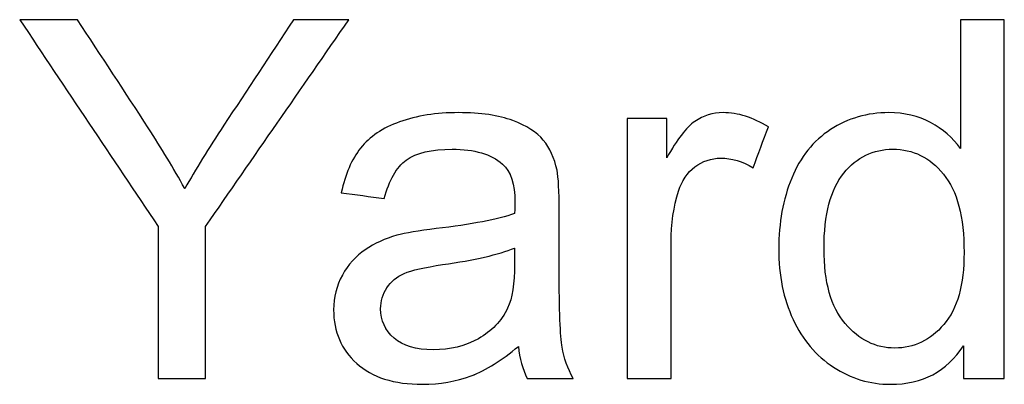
# Model space of a CAD drawing. Header units: millimetres. Extents: x 0 to 29700, y -16 to 21000.
# Tile 341 of 357: x 21540 to 21814, y 19112 to 19214. Entities that reach past the tile are written whole.
import ezdxf

# ---------------------------------------------------------------- set-up
doc = ezdxf.new("R2010")
doc.units = ezdxf.units.MM
doc.layers.add('1', color=7, linetype='Continuous', true_color=0xffffff)
doc.layers.add('254', color=7, linetype='Continuous', true_color=0xffffff)

msp = doc.modelspace()

# ---------------------------------------------------------------- linework, layer by layer
at = {"layer": '1', "color": 1, "linetype": 'Continuous', "lineweight": 18}
for points, knots in [([(21578.46, 19156.167), (21578.46, 19142.046), (21578.46, 19127.924), (21578.46, 19113.803), (21582.869, 19113.803), (21587.277, 19113.803), (21591.686, 19113.803), (21591.686, 19127.924), (21591.686, 19142.046), (21591.686, 19156.167), (21604.989, 19175.379), (21618.291, 19194.591), (21631.594, 19213.803), (21626.452, 19213.803), (21621.31, 19213.803), (21616.168, 19213.803), (21609.713, 19204.005), (21603.258, 19194.207), (21592.501, 19177.88), (21588.898, 19171.977), (21585.879, 19166.732), (21582.758, 19172.386), (21579.355, 19178.014), (21569.208, 19193.735), (21562.574, 19203.749), (21555.999, 19213.803), (21550.635, 19213.803), (21545.272, 19213.803), (21539.908, 19213.803), (21552.759, 19194.591), (21565.609, 19175.379), (21578.46, 19156.167)], [0, 0, 0, 0, 0.1103051, 0.1103051, 0.1103051, 0.1447421, 0.1447421, 0.1447421, 0.2550472, 0.2550472, 0.2550472, 0.4375812, 0.4375812, 0.4375812, 0.4777466, 0.4777466, 0.4777466, 0.569398, 0.569398, 0.6304764, 0.6304764, 0.6304764, 0.6824201, 0.6824201, 0.7755709, 0.7755709, 0.7755709, 0.8178419, 0.8178419, 0.8178419, 1, 1, 1, 1]), ([(21802.737, 19122.936), (21802.737, 19119.892), (21802.737, 19116.847), (21802.737, 19113.803), (21806.541, 19113.803), (21810.344, 19113.803), (21814.147, 19113.803), (21814.147, 19147.137), (21814.147, 19180.47), (21814.147, 19213.803), (21810.071, 19213.803), (21805.995, 19213.803), (21801.919, 19213.803), (21801.919, 19201.839), (21801.919, 19189.876), (21801.919, 19177.912), (21799.795, 19180.879), (21797.007, 19183.284), (21790.202, 19186.968), (21786.314, 19187.889), (21775.979, 19187.889), (21770.581, 19186.303), (21760.95, 19180.053), (21757.329, 19175.533), (21752.529, 19163.736), (21751.318, 19157.19), (21751.318, 19142.532), (21752.648, 19135.983), (21757.969, 19124.573), (21761.704, 19120.122), (21771.419, 19113.782), (21776.721, 19112.166), (21791.405, 19112.166), (21798.158, 19115.747), (21802.737, 19122.936)], [0, 0, 0, 0, 0.0297775, 0.0297775, 0.0297775, 0.0669785, 0.0669785, 0.0669785, 0.3930296, 0.3930296, 0.3930296, 0.4328997, 0.4328997, 0.4328997, 0.5499244, 0.5499244, 0.5499244, 0.5861297, 0.5861297, 0.6223349, 0.6223349, 0.6716672, 0.6716672, 0.7211196, 0.7211196, 0.7703885, 0.7703885, 0.820876, 0.820876, 0.8713635, 0.8713635, 0.9217872, 0.9217872, 1, 1, 1, 1]), ([(21665.668, 19114.549), (21669.865, 19116.131), (21674.239, 19118.868), (21678.793, 19122.731), (21679.151, 19119.329), (21679.969, 19116.336), (21681.249, 19113.803), (21685.521, 19113.803), (21689.793, 19113.803), (21694.065, 19113.803), (21692.53, 19116.566), (21691.481, 19119.482), (21690.457, 19125.524), (21690.177, 19132.734), (21690.177, 19149.627), (21690.177, 19155.084), (21690.177, 19165.99), (21689.972, 19169.751), (21689.563, 19171.849), (21688.846, 19175.226), (21687.567, 19177.988), (21683.947, 19182.424), (21681.095, 19184.23), (21673.347, 19187.155), (21668.33, 19187.889), (21655.922, 19187.889), (21650.422, 19187.019), (21640.977, 19183.631), (21637.35, 19181.186), (21634.868, 19178.014), (21632.361, 19174.867), (21630.571, 19170.723), (21629.471, 19165.581), (21633.47, 19165.035), (21637.469, 19164.49), (21641.469, 19163.944), (21642.799, 19169.086), (21644.82, 19172.667), (21650.345, 19176.709), (21654.592, 19177.707), (21666.564, 19177.707), (21671.22, 19176.326), (21676.682, 19171.53), (21677.846, 19167.986), (21677.846, 19162.537), (21677.821, 19161.462), (21677.769, 19159.774), (21673.088, 19158.137), (21665.771, 19156.73), (21651.009, 19154.975), (21647.378, 19154.351), (21644.948, 19153.711), (21641.673, 19152.79), (21638.731, 19151.46), (21633.524, 19147.887), (21631.389, 19145.55), (21628.177, 19139.686), (21627.347, 19136.443), (21627.347, 19126.85), (21629.496, 19121.887), (21638.041, 19114.11), (21644.155, 19112.166), (21656.946, 19112.166), (21661.448, 19112.959), (21665.668, 19114.549)], [0, 0, 0, 0, 0.0765039, 0.0765039, 0.0765039, 0.1223348, 0.1223348, 0.1223348, 0.1854242, 0.1854242, 0.1854242, 0.2310898, 0.2310898, 0.2768206, 0.2768206, 0.2986459, 0.2986459, 0.3204371, 0.3204371, 0.3204371, 0.351304, 0.351304, 0.3819584, 0.3819584, 0.4127907, 0.4127907, 0.4437503, 0.4437503, 0.4749126, 0.4749126, 0.4749126, 0.5152084, 0.5152084, 0.5152084, 0.5508908, 0.5508908, 0.5508908, 0.5880256, 0.5880256, 0.6251605, 0.6251605, 0.6649244, 0.6649244, 0.6941768, 0.6941768, 0.696714, 0.696714, 0.696714, 0.7608957, 0.7608957, 0.7924142, 0.7924142, 0.7924142, 0.8204189, 0.8204189, 0.8482961, 0.8482961, 0.875987, 0.875987, 0.9235432, 0.9235432, 0.9710993, 0.9710993, 1, 1, 1, 1]), ([(21709.082, 19186.251), (21709.082, 19162.102), (21709.082, 19137.953), (21709.082, 19113.803), (21713.175, 19113.803), (21717.268, 19113.803), (21721.361, 19113.803), (21721.361, 19126.449), (21721.361, 19139.095), (21721.361, 19156.909), (21722.026, 19161.693), (21724.316, 19168.903), (21725.838, 19171.158), (21730.101, 19174.394), (21732.515, 19175.2), (21738.194, 19175.2), (21741.213, 19174.305), (21744.206, 19172.539), (21745.613, 19176.334), (21747.02, 19180.129), (21748.427, 19183.923), (21744.155, 19186.558), (21739.959, 19187.889), (21732.95, 19187.889), (21730.315, 19187.07), (21725.557, 19183.796), (21722.947, 19180.393), (21720.133, 19175.251), (21720.133, 19178.918), (21720.133, 19182.585), (21720.133, 19186.251), (21716.449, 19186.251), (21712.766, 19186.251), (21709.082, 19186.251)], [0, 0, 0, 0, 0.3032647, 0.3032647, 0.3032647, 0.3546655, 0.3546655, 0.3546655, 0.5134725, 0.5134725, 0.578366, 0.578366, 0.6210564, 0.6210564, 0.6640737, 0.6640737, 0.7120074, 0.7120074, 0.7120074, 0.7651379, 0.7651379, 0.7651379, 0.8237474, 0.8237474, 0.8642676, 0.8642676, 0.9047877, 0.9047877, 0.9047877, 0.9522834, 0.9522834, 0.9522834, 1, 1, 1, 1]), ([(21769.781, 19129.147), (21765.874, 19133.732), (21763.93, 19140.664), (21763.93, 19159.544), (21765.771, 19166.579), (21773.088, 19175.481), (21777.641, 19177.707), (21788.693, 19177.707), (21793.4, 19175.405), (21801.021, 19166.095), (21802.942, 19158.853), (21802.942, 19139.922), (21801.075, 19133.22), (21793.552, 19124.469), (21789, 19122.271), (21778.332, 19122.271), (21773.702, 19124.548), (21769.781, 19129.147)], [0, 0, 0, 0, 0.1238344, 0.1238344, 0.2517624, 0.2517624, 0.3796905, 0.3796905, 0.5112221, 0.5112221, 0.6426777, 0.6426777, 0.7619363, 0.7619363, 0.8812536, 0.8812536, 1, 1, 1, 1]), ([(21657.715, 19145.514), (21666.616, 19146.804), (21673.318, 19148.339), (21677.769, 19150.155), (21677.769, 19148.654), (21677.769, 19147.154), (21677.769, 19140.255), (21677.104, 19136.162), (21675.8, 19133.373), (21674.06, 19129.792), (21671.348, 19126.952), (21663.981, 19122.808), (21659.785, 19121.785), (21650.269, 19121.785), (21646.662, 19122.859), (21641.711, 19127.248), (21640.445, 19129.971), (21640.445, 19135.369), (21641.034, 19137.313), (21643.273, 19140.825), (21644.922, 19142.148), (21646.994, 19143.069), (21649.092, 19143.964), (21652.673, 19144.783), (21657.715, 19145.514)], [0, 0, 0, 0, 0.1667307, 0.1667307, 0.1667307, 0.2031213, 0.2031213, 0.3340034, 0.3340034, 0.3340034, 0.4399845, 0.4399845, 0.5459656, 0.5459656, 0.6530924, 0.6530924, 0.7596728, 0.7596728, 0.8287836, 0.8287836, 0.8971838, 0.8971838, 0.8971838, 1, 1, 1, 1])]:
    msp.add_open_spline(points, degree=3, knots=knots, dxfattribs=at)
at = {"layer": '254', "color": 2, "linetype": 'Continuous', "lineweight": 25}
for points in [[(21539.908, 19213.803), (21552.759, 19194.591), (21565.609, 19175.379), (21578.46, 19156.167)], [(21555.999, 19213.803), (21550.635, 19213.803), (21545.272, 19213.803), (21539.908, 19213.803)], [(21591.686, 19156.167), (21604.989, 19175.379), (21618.291, 19194.591), (21631.594, 19213.803)], [(21631.594, 19213.803), (21626.452, 19213.803), (21621.31, 19213.803), (21616.168, 19213.803)], [(21814.147, 19213.803), (21810.071, 19213.803), (21805.995, 19213.803), (21801.919, 19213.803)], [(21801.919, 19213.803), (21801.919, 19201.839), (21801.919, 19189.876), (21801.919, 19177.912)], [(21814.147, 19113.803), (21814.147, 19147.137), (21814.147, 19180.47), (21814.147, 19213.803)], [(21709.082, 19186.251), (21709.082, 19162.102), (21709.082, 19137.953), (21709.082, 19113.803)], [(21720.133, 19186.251), (21716.449, 19186.251), (21712.766, 19186.251), (21709.082, 19186.251)], [(21720.133, 19175.251), (21720.133, 19178.918), (21720.133, 19182.585), (21720.133, 19186.251)], [(21744.206, 19172.539), (21745.613, 19176.334), (21747.02, 19180.129), (21748.427, 19183.923)], [(21634.868, 19178.014), (21632.361, 19174.867), (21630.571, 19170.723), (21629.471, 19165.581)], [(21629.471, 19165.581), (21633.47, 19165.035), (21637.469, 19164.49), (21641.469, 19163.944)], [(21578.46, 19156.167), (21578.46, 19142.046), (21578.46, 19127.924), (21578.46, 19113.803)], [(21591.686, 19113.803), (21591.686, 19127.924), (21591.686, 19142.046), (21591.686, 19156.167)], [(21657.713, 19145.525), (21666.616, 19146.804), (21673.318, 19148.339), (21677.769, 19150.155)], [(21646.994, 19143.069), (21649.092, 19143.964), (21652.673, 19144.783), (21657.713, 19145.525)], [(21665.669, 19114.545), (21669.865, 19116.131), (21674.239, 19118.868), (21678.793, 19122.731)], [(21678.793, 19122.731), (21679.151, 19119.329), (21679.969, 19116.336), (21681.249, 19113.803)], [(21802.737, 19122.936), (21802.737, 19119.892), (21802.737, 19116.847), (21802.737, 19113.803)], [(21578.46, 19113.803), (21582.869, 19113.803), (21587.277, 19113.803), (21591.686, 19113.803)], [(21681.249, 19113.803), (21685.521, 19113.803), (21689.793, 19113.803), (21694.065, 19113.803)], [(21709.082, 19113.803), (21713.175, 19113.803), (21717.268, 19113.803), (21721.361, 19113.803)], [(21802.737, 19113.803), (21806.541, 19113.803), (21810.344, 19113.803), (21814.147, 19113.803)]]:
    msp.add_open_spline(points, degree=3, dxfattribs=at)
for points, knots in [([(21585.879, 19166.732), (21582.758, 19172.386), (21579.355, 19178.014), (21569.208, 19193.735), (21562.574, 19203.749), (21555.999, 19213.803)], [0, 0, 0, 0, 0.3579988, 0.3579988, 1, 1, 1, 1]), ([(21616.168, 19213.803), (21609.713, 19204.005), (21603.258, 19194.207), (21592.501, 19177.88), (21588.898, 19171.977), (21585.879, 19166.732)], [0, 0, 0, 0, 0.6000884, 0.6000884, 1, 1, 1, 1]), ([(21689.563, 19171.849), (21688.846, 19175.226), (21687.567, 19177.988), (21683.947, 19182.424), (21681.095, 19184.23), (21673.347, 19187.155), (21668.33, 19187.889), (21655.922, 19187.889), (21650.422, 19187.019), (21640.977, 19183.631), (21637.35, 19181.186), (21634.868, 19178.014)], [0, 0, 0, 0, 0.1998175, 0.1998175, 0.3982597, 0.3982597, 0.5978525, 0.5978525, 0.7982702, 0.7982702, 1, 1, 1, 1]), ([(21748.427, 19183.923), (21744.155, 19186.558), (21739.959, 19187.889), (21732.95, 19187.889), (21730.315, 19187.07), (21725.557, 19183.796), (21722.947, 19180.393), (21720.133, 19175.251)], [0, 0, 0, 0, 0.4196891, 0.4196891, 0.7098446, 0.7098446, 1, 1, 1, 1]), ([(21801.919, 19177.912), (21799.795, 19180.879), (21797.007, 19183.284), (21790.202, 19186.968), (21786.314, 19187.889), (21775.979, 19187.889), (21770.581, 19186.303), (21760.95, 19180.053), (21757.329, 19175.533), (21752.529, 19163.736), (21751.318, 19157.19), (21751.318, 19142.532), (21752.648, 19135.983), (21757.969, 19124.573), (21761.704, 19120.122), (21771.419, 19113.782), (21776.721, 19112.166), (21791.405, 19112.166), (21798.158, 19115.747), (21802.737, 19122.936)], [0, 0, 0, 0, 0.0804426, 0.0804426, 0.1608852, 0.1608852, 0.270494, 0.270494, 0.3803699, 0.3803699, 0.4898379, 0.4898379, 0.6020135, 0.6020135, 0.7141891, 0.7141891, 0.826223, 0.826223, 1, 1, 1, 1]), ([(21641.469, 19163.944), (21642.799, 19169.086), (21644.82, 19172.667), (21650.345, 19176.709), (21654.592, 19177.707), (21666.564, 19177.707), (21671.22, 19176.326), (21676.682, 19171.53), (21677.846, 19167.986), (21677.846, 19162.537), (21677.821, 19161.462), (21677.769, 19159.774)], [0, 0, 0, 0, 0.2546567, 0.2546567, 0.5093133, 0.5093133, 0.7819988, 0.7819988, 0.9826008, 0.9826008, 1, 1, 1, 1]), ([(21769.788, 19129.152), (21765.874, 19133.732), (21763.93, 19140.664), (21763.93, 19159.544), (21765.771, 19166.579), (21773.088, 19175.481), (21777.641, 19177.707), (21788.693, 19177.707), (21793.4, 19175.405), (21797.212, 19170.749)], [0, 0, 0, 0, 0.242232, 0.242232, 0.4924717, 0.4924717, 0.7427113, 0.7427113, 1, 1, 1, 1]), ([(21721.361, 19113.803), (21721.361, 19126.449), (21721.361, 19139.095), (21721.361, 19156.909), (21722.026, 19161.693), (21724.316, 19168.903), (21725.838, 19171.158), (21730.101, 19174.394), (21732.515, 19175.2), (21738.194, 19175.2), (21741.213, 19174.305), (21744.206, 19172.539)], [0, 0, 0, 0, 0.444412, 0.444412, 0.6260126, 0.6260126, 0.7454789, 0.7454789, 0.8658605, 0.8658605, 1, 1, 1, 1]), ([(21694.065, 19113.803), (21692.53, 19116.566), (21691.481, 19119.482), (21690.457, 19125.524), (21690.177, 19132.734), (21690.177, 19149.627), (21690.177, 19155.084), (21690.177, 19165.99), (21689.972, 19169.751), (21689.563, 19171.849)], [0, 0, 0, 0, 0.3382309, 0.3382309, 0.6769456, 0.6769456, 0.8385991, 0.8385991, 1, 1, 1, 1]), ([(21797.212, 19170.749), (21801.021, 19166.095), (21802.942, 19158.853), (21802.942, 19139.922), (21801.075, 19133.22), (21793.552, 19124.469), (21789, 19122.271), (21778.332, 19122.271), (21773.702, 19124.548), (21769.788, 19129.152)], [0, 0, 0, 0, 0.2689475, 0.2689475, 0.512941, 0.512941, 0.7570545, 0.7570545, 1, 1, 1, 1]), ([(21677.769, 19159.774), (21673.088, 19158.137), (21665.771, 19156.73), (21651.009, 19154.975), (21647.378, 19154.351), (21644.948, 19153.711)], [0, 0, 0, 0, 0.6706534, 0.6706534, 1, 1, 1, 1]), ([(21644.948, 19153.711), (21641.673, 19152.79), (21638.731, 19151.46), (21633.524, 19147.887), (21631.389, 19145.55), (21628.177, 19139.686), (21627.347, 19136.443), (21627.347, 19126.85), (21629.496, 19121.887), (21638.041, 19114.11), (21644.155, 19112.166), (21656.946, 19112.166), (21661.448, 19112.959), (21665.669, 19114.545)], [0, 0, 0, 0, 0.1349064, 0.1349064, 0.2691988, 0.2691988, 0.4025939, 0.4025939, 0.6316855, 0.6316855, 0.8607771, 0.8607771, 1, 1, 1, 1]), ([(21677.769, 19150.155), (21677.769, 19148.654), (21677.769, 19147.154), (21677.769, 19140.255), (21677.104, 19136.162), (21675.8, 19133.373)], [0, 0, 0, 0, 0.2175525, 0.2175525, 1, 1, 1, 1]), ([(21675.8, 19133.373), (21674.06, 19129.792), (21671.348, 19126.952), (21663.981, 19122.808), (21659.785, 19121.785), (21650.269, 19121.785), (21646.662, 19122.859), (21641.711, 19127.248), (21640.445, 19129.971), (21640.445, 19135.369), (21641.034, 19137.313), (21643.273, 19140.825), (21644.922, 19142.148), (21646.994, 19143.069)], [0, 0, 0, 0, 0.1881832, 0.1881832, 0.3763665, 0.3763665, 0.5665841, 0.5665841, 0.7558315, 0.7558315, 0.8785466, 0.8785466, 1, 1, 1, 1])]:
    msp.add_open_spline(points, degree=3, knots=knots, dxfattribs=at)

doc.saveas('drawing.dxf')
